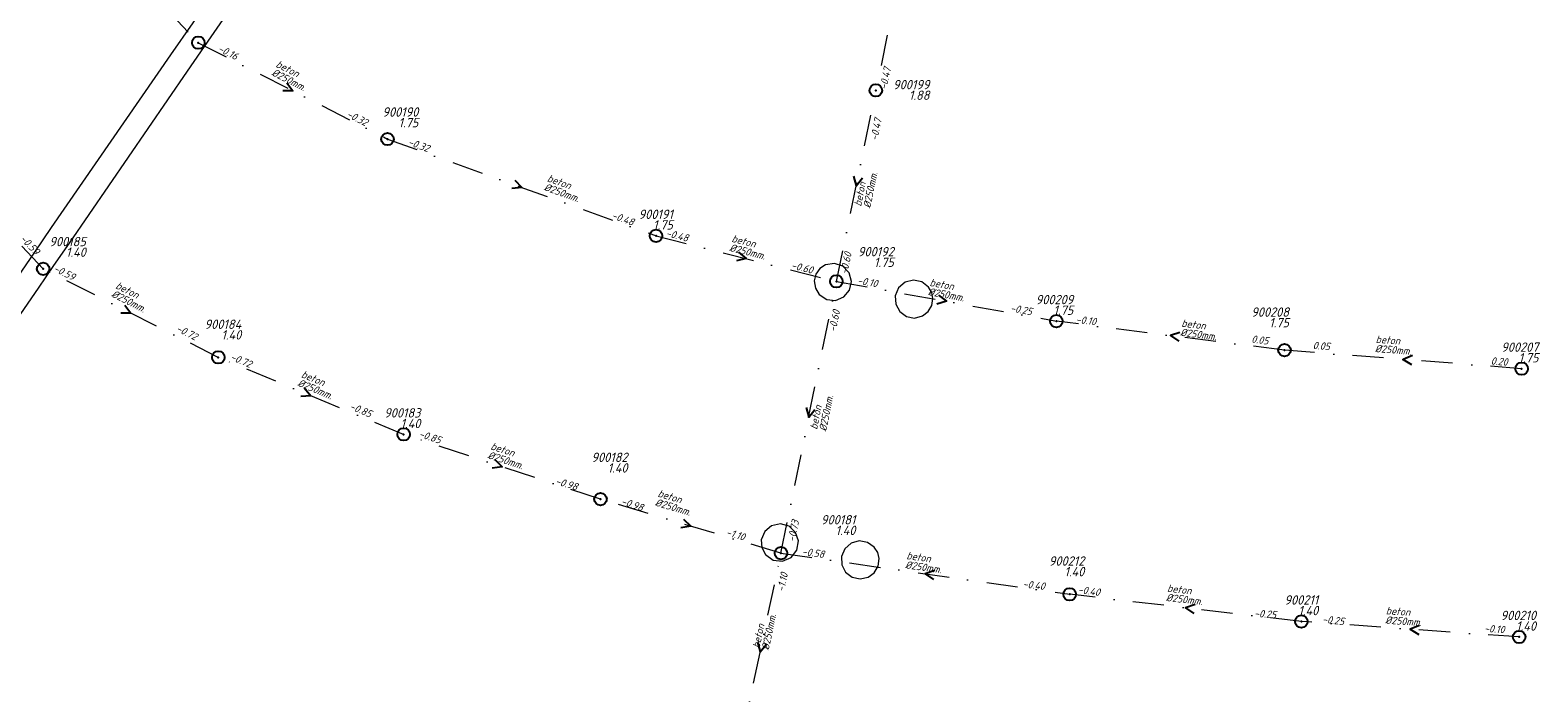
# Model space of a CAD drawing. Extents: x 148869 to 161638, y 453607 to 469810.
# Tile 638 of 656: x 154011 to 154253, y 467604 to 467710. Entities that reach past the tile are written whole.
import ezdxf
from ezdxf.enums import TextEntityAlignment as Align

# ---------------------------------------------------------------- set-up
doc = ezdxf.new("R2010")
doc.units = 0
doc.header["$PDMODE"] = 32
doc.header["$PDSIZE"] = 2
doc.linetypes.add('RI-VWA', pattern=[11, 5, -3, 0, -3])
doc.layers.get('0').update_dxf_attribs({"linetype": 'CONTINUOUS'})
for name, color, linetype in [('B-OI-RI-BOB-T18-niet meenemen', 252, 'CONTINUOUS'), ('B-OI-RI-DIAMETER-T18-niet meenemen', 252, 'CONTINUOUS'), ('B-OI-RI-MATERIAAL-T18-niet meenemen', 252, 'CONTINUOUS'), ('B-OI-RI-STROOMRICHTING-S-niet meenemen', 252, 'CONTINUOUS'), ('B-OI-RI-VWA_PUTDEKSELHOOGTE-T25-niet meenemen', 252, 'CONTINUOUS'), ('gs dwa', 252, 'CONTINUOUS')]:
    doc.layers.add(name, color=color, linetype=linetype)
for name, color, linetype, lineweight in [('B-OI-RI-VWA_TRANSPORTLEIDING-G-niet meenemen', 252, 'RI-VWA', 18), ('B-RO-VH-VERHARDING_ASFALT-GV', 251, 'CONTINUOUS', 18), ('B-RO-VH-VERHARDING_SIERBESTRATING-GV', 251, 'CONTINUOUS', 18)]:
    doc.layers.add(name, color=color, linetype=linetype, lineweight=lineweight)
doc.styles.add('iso15', font='ISO.shx', dxfattribs={"oblique": 15})
doc.styles.add('NLCS-ISO-M750_CURSIEF', font='NLCS-ISO.ttf', dxfattribs={"oblique": 15})

# ---------------------------------------------------------------- blocks, each defined once
blk = doc.blocks.new('ACMAP_ANN_TEMPLATE_diam')
at = {"color": 0, "linetype": 'ByBlock', "style": 'iso15', "oblique": 15}
blk.add_attdef('diam', (0.5, -1.3), '', height=1.2, dxfattribs=at)
blk = doc.blocks.new('ACMAP_ANN_TEMPLATE_mat')
at = {"color": 0, "linetype": 'ByBlock', "style": 'iso15', "oblique": 15}
blk.add_attdef('mat', (0.5, 0.2), '', height=1.2, dxfattribs=at)
blk = doc.blocks.new('ACMAP_ANN_TEMPLATE_nap-l')
at = {"color": 0, "linetype": 'ByBlock', "style": 'iso15', "oblique": 15}
blk.add_attdef('nap-l', (3.3, 0.2), '', height=1.2, dxfattribs=at)
blk = doc.blocks.new('ACMAP_ANN_TEMPLATE_nap-r')
at = {"color": 0, "linetype": 'ByBlock', "style": 'iso15', "oblique": 15}
blk.add_attdef('nap-r', text='', height=1.2, dxfattribs=at).set_placement((-4.1, 0.2), align=Align.RIGHT)
blk = doc.blocks.new('ACMAP_ANN_TEMPLATE_puth-dwa')
at = {"color": 0, "linetype": 'ByBlock', "style": 'iso15', "oblique": 15}
blk.add_attdef('puth-dwa', text='', height=1.5, dxfattribs=at).set_placement((2.7, 1), align=Align.RIGHT)
blk = doc.blocks.new('ACMAP_ANN_TEMPLATE_putnr-dwa')
at = {"color": 0, "linetype": 'ByBlock', "style": 'iso15', "oblique": 15}
blk.add_attdef('putnr-dwa', text='', height=1.5, dxfattribs=at).set_placement((2.7, 2.7), align=Align.RIGHT)

msp = doc.modelspace()

# ---------------------------------------------------------------- linework, layer by layer
at = {"layer": 'B-OI-RI-STROOMRICHTING-S-niet meenemen'}
for points in [[(154052.35, 467701.45), (154053.3, 467700.16), (154051.7, 467700.17)], [(154088.87, 467685.85), (154089.98, 467684.68), (154088.39, 467684.49)], [(154143.15, 467686.49), (154143.57, 467684.93), (154144.56, 467686.2)], [(154124.73, 467674.33), (154125.95, 467673.28), (154124.38, 467672.93)], [(154026.36, 467665.84), (154027.32, 467664.55), (154025.71, 467664.56)], [(154156.74, 467667.41), (154158.03, 467666.45), (154156.48, 467665.99)], [(154195.45, 467661.46), (154193.93, 467660.93), (154195.27, 467660.03)], [(154232.7, 467657.73), (154231.21, 467657.12), (154232.59, 467656.29)], [(154055.14, 467652.5), (154056.2, 467651.28), (154054.59, 467651.17)], [(154135.54, 467649.4), (154135.96, 467647.85), (154136.95, 467649.12)], [(154085.68, 467641.06), (154086.82, 467639.92), (154085.23, 467639.69)], [(154115.89, 467631.51), (154117.06, 467630.41), (154115.47, 467630.13)], [(154156.18, 467623.29), (154154.65, 467622.78), (154155.98, 467621.86)], [(154197.87, 467617.86), (154196.36, 467617.31), (154197.7, 467616.43)], [(154233.86, 467614.51), (154232.37, 467613.89), (154233.76, 467613.07)], [(154127.78, 467611.8), (154128.18, 467610.24), (154129.19, 467611.5)]]:
    msp.add_lwpolyline(points, dxfattribs=at)
at = {"layer": 'B-OI-RI-VWA_TRANSPORTLEIDING-G-niet meenemen'}
for p, q in [((154010.06, 467737.25), (154038.14, 467707.88)), ((154153.05, 467730.85), (154146.73, 467700.24)), ((154038.14, 467707.88), (154068.47, 467692.43)), ((154013.28, 467671.65), (153986.71, 467699.74)), ((154140.4, 467669.63), (154146.73, 467700.24)), ((154068.47, 467692.43), (154111.5, 467676.93)), ((154111.5, 467676.93), (154140.4, 467669.63)), ((154041.35, 467657.45), (154013.28, 467671.65)), ((154131.52, 467626.07), (154140.4, 467669.63)), ((154140.4, 467669.63), (154175.66, 467663.26)), ((154212.21, 467658.6), (154175.66, 467663.26)), ((154250.21, 467655.64), (154212.21, 467658.6)), ((154071.04, 467645.11), (154041.35, 467657.45)), ((154102.6, 467634.74), (154071.04, 467645.11)), ((154131.52, 467626.07), (154102.6, 467634.74)), ((154124.85, 467594.41), (154131.52, 467626.07)), ((154131.52, 467626.07), (154177.79, 467619.49)), ((154214.92, 467615.13), (154177.79, 467619.49)), ((154249.82, 467612.65), (154214.92, 467615.13))]:
    msp.add_line(p, q, dxfattribs=at)
at = {"layer": 'B-RO-VH-VERHARDING_ASFALT-GV', "flags": 128}
for points in [[(154036.42, 467703.31), (154040.2, 467708.84), (154042.59, 467712.31), (154042.6, 467712.35), (154073.24, 467756.84), (154076.02, 467760.87), (154072.99, 467762.96), (154070.48, 467759.43), (154039.82, 467714.81), (154037.26, 467711.08), (154033.71, 467705.91), (154014.56, 467678.27), (154011.88, 467674.31), (154009.81, 467671.27), (154000, 467656.95), (153976.29, 467622.33), (153973.76, 467618.68), (153971.45, 467615.34)], [(153974.63, 467613.53), (153976.73, 467616.58), (153979, 467619.89), (154000, 467650.36), (154012.54, 467668.56), (154015.01, 467672.16), (154017.48, 467675.76), (154036.42, 467703.31)]]:
    msp.add_lwpolyline(points, dxfattribs=at)
at = {"layer": 'B-RO-VH-VERHARDING_SIERBESTRATING-GV', "flags": 128}
for points in [[(154137.66, 467667.5), (154138.85, 467666.72), (154140.27, 467666.59), (154141.59, 467667.13), (154142.51, 467668.21), (154142.83, 467669.6), (154142.44, 467671), (154141.45, 467672.06), (154140.08, 467672.52), (154138.65, 467672.29), (154137.74, 467671.67), (154137.11, 467670.77), (154136.85, 467669.7), (154137.03, 467668.52)], [(154155.18, 467668.72), (154154.09, 467669.55), (154152.74, 467669.83), (154151.42, 467669.48), (154150.38, 467668.58), (154149.84, 467667.32), (154149.91, 467665.96), (154150.55, 467664.79), (154151.62, 467664), (154152.94, 467663.76), (154154.22, 467664.09), (154155.11, 467664.79), (154155.69, 467665.77), (154155.86, 467666.89), (154155.67, 467667.87)], [(154130.01, 467630.47), (154128.91, 467629.56), (154128.37, 467628.24), (154128.44, 467626.96), (154129.05, 467625.84), (154130.27, 467624.97), (154131.76, 467624.81), (154133.14, 467625.39), (154134.07, 467626.56), (154134.32, 467628.03), (154133.86, 467629.4), (154132.81, 467630.39), (154131.42, 467630.78)], [(154145.48, 467622.21), (154146.48, 467622.93), (154147.11, 467623.99), (154147.27, 467625.21), (154147.02, 467626.19), (154146.47, 467627.04), (154145.38, 467627.8), (154144.06, 467628.03), (154142.77, 467627.66), (154141.76, 467626.77), (154141.23, 467625.55), (154141.28, 467624.23), (154141.87, 467623.05), (154142.91, 467622.24), (154144.19, 467621.94)]]:
    msp.add_lwpolyline(points, close=True, dxfattribs=at)
at = {"layer": 'gs dwa'}
for p in [(154038.14, 467707.88), (154146.73, 467700.24), (154068.47, 467692.43), (154111.5, 467676.93), (154013.28, 467671.65), (154140.4, 467669.63), (154175.66, 467663.26), (154041.35, 467657.45), (154212.21, 467658.6), (154250.21, 467655.64), (154071.04, 467645.11), (154102.6, 467634.74), (154131.52, 467626.07), (154177.79, 467619.49), (154214.92, 467615.13), (154249.82, 467612.65)]:
    msp.add_point(p, dxfattribs=at)

# ---------------------------------------------------------------- block references
at = {"layer": 'B-OI-RI-BOB-T18-niet meenemen'}
ref = msp.add_blockref('ACMAP_ANN_TEMPLATE_nap-l', (154038.14, 467707.88), dxfattribs=dict(at, rotation=333.0058595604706))
ref.add_attrib('nap-l', '-0.16', (154041.17, 467706.56), dxfattribs={"layer": '0', "color": 0, "linetype": 'ByBlock', "height": 1.2, "rotation": 333.0059, "style": 'NLCS-ISO-M750_CURSIEF', "oblique": 15})
ref = msp.add_blockref('ACMAP_ANN_TEMPLATE_nap-r', (154150.19, 467707.76), dxfattribs=dict(at, rotation=78.33415303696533))
ref.add_attrib('nap-r', '-0.47', dxfattribs={"layer": '0', "color": 0, "linetype": 'ByBlock', "height": 1.2, "rotation": 78.3342, "style": 'NLCS-ISO-M750_CURSIEF', "oblique": 15}).set_placement((154149.17, 467703.78), align=Align.RIGHT)
ref = msp.add_blockref('ACMAP_ANN_TEMPLATE_nap-r', (154068.47, 467692.43), dxfattribs=dict(at, rotation=333.0058595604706))
ref.add_attrib('nap-r', '-0.32', dxfattribs={"layer": '0', "color": 0, "linetype": 'ByBlock', "height": 1.2, "rotation": 333.0059, "style": 'NLCS-ISO-M750_CURSIEF', "oblique": 15}).set_placement((154064.91, 467694.47), align=Align.RIGHT)
ref = msp.add_blockref('ACMAP_ANN_TEMPLATE_nap-r', (154148.72, 467699.56), dxfattribs=dict(at, rotation=78.31620151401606))
ref.add_attrib('nap-r', '-0.47', dxfattribs={"layer": '0', "color": 0, "linetype": 'ByBlock', "height": 1.2, "rotation": 78.3162, "style": 'NLCS-ISO-M750_CURSIEF', "oblique": 15}).set_placement((154147.69, 467695.59), align=Align.RIGHT)
ref = msp.add_blockref('ACMAP_ANN_TEMPLATE_nap-l', (154068.47, 467692.43), dxfattribs=dict(at, rotation=340.1902797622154))
ref.add_attrib('nap-l', '-0.32', (154071.64, 467691.5), dxfattribs={"layer": '0', "color": 0, "linetype": 'ByBlock', "height": 1.2, "rotation": 340.1903, "style": 'NLCS-ISO-M750_CURSIEF', "oblique": 15})
ref = msp.add_blockref('ACMAP_ANN_TEMPLATE_nap-r', (154111.5, 467676.93), dxfattribs=dict(at, rotation=340.1902797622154))
ref.add_attrib('nap-r', '-0.48', dxfattribs={"layer": '0', "color": 0, "linetype": 'ByBlock', "height": 1.2, "rotation": 340.1903, "style": 'NLCS-ISO-M750_CURSIEF', "oblique": 15}).set_placement((154107.71, 467678.51), align=Align.RIGHT)
ref = msp.add_blockref('ACMAP_ANN_TEMPLATE_nap-l', (154109.74, 467677.47), dxfattribs=dict(at, rotation=345.8238972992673))
ref.add_attrib('nap-l', '-0.48', (154112.99, 467676.85), dxfattribs={"layer": '0', "color": 0, "linetype": 'ByBlock', "height": 1.2, "rotation": 345.8239, "style": 'NLCS-ISO-M750_CURSIEF', "oblique": 15})
ref = msp.add_blockref('ACMAP_ANN_TEMPLATE_nap-l', (154007.09, 467678.64), dxfattribs=dict(at, rotation=313.4071140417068))
ref.add_attrib('nap-l', '-0.59', (154009.51, 467676.38), dxfattribs={"layer": '0', "color": 0, "linetype": 'ByBlock', "height": 1.2, "rotation": 313.4071, "style": 'NLCS-ISO-M750_CURSIEF', "oblique": 15})
ref = msp.add_blockref('ACMAP_ANN_TEMPLATE_nap-r', (154140.4, 467669.63), dxfattribs=dict(at, rotation=345.8238972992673))
ref.add_attrib('nap-r', '-0.60', dxfattribs={"layer": '0', "color": 0, "linetype": 'ByBlock', "height": 1.2, "rotation": 345.8239, "style": 'NLCS-ISO-M750_CURSIEF', "oblique": 15}).set_placement((154136.47, 467670.83), align=Align.RIGHT)
ref = msp.add_blockref('ACMAP_ANN_TEMPLATE_nap-l', (154141.68, 467667.44), dxfattribs=dict(at, rotation=78.31620151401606))
ref.add_attrib('nap-l', '-0.60', (154142.15, 467670.71), dxfattribs={"layer": '0', "color": 0, "linetype": 'ByBlock', "height": 1.2, "rotation": 78.3162, "style": 'NLCS-ISO-M750_CURSIEF', "oblique": 15})
ref = msp.add_blockref('ACMAP_ANN_TEMPLATE_nap-r', (154021.58, 467667.68), dxfattribs=dict(at, rotation=333.1661477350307))
ref.add_attrib('nap-r', '-0.59', dxfattribs={"layer": '0', "color": 0, "linetype": 'ByBlock', "height": 1.2, "rotation": 333.1661, "style": 'NLCS-ISO-M750_CURSIEF', "oblique": 15}).set_placement((154018.02, 467669.71), align=Align.RIGHT)
ref = msp.add_blockref('ACMAP_ANN_TEMPLATE_nap-l', (154140.4, 467669.63), dxfattribs=dict(at, rotation=349.7595147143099))
ref.add_attrib('nap-l', '-0.10', (154143.68, 467669.24), dxfattribs={"layer": '0', "color": 0, "linetype": 'ByBlock', "height": 1.2, "rotation": 349.7595, "style": 'NLCS-ISO-M750_CURSIEF', "oblique": 15})
ref = msp.add_blockref('ACMAP_ANN_TEMPLATE_nap-r', (154175.66, 467663.26), dxfattribs=dict(at, rotation=349.7595147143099))
ref.add_attrib('nap-r', '-0.25', dxfattribs={"layer": '0', "color": 0, "linetype": 'ByBlock', "height": 1.2, "rotation": 349.7595, "style": 'NLCS-ISO-M750_CURSIEF', "oblique": 15}).set_placement((154171.66, 467664.19), align=Align.RIGHT)
ref = msp.add_blockref('ACMAP_ANN_TEMPLATE_nap-r', (154142.01, 467668.87), dxfattribs=dict(at, rotation=78.47774956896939))
ref.add_attrib('nap-r', '-0.60', dxfattribs={"layer": '0', "color": 0, "linetype": 'ByBlock', "height": 1.2, "rotation": 78.4777, "style": 'NLCS-ISO-M750_CURSIEF', "oblique": 15}).set_placement((154141, 467664.89), align=Align.RIGHT)
ref = msp.add_blockref('ACMAP_ANN_TEMPLATE_nap-r', (154186, 467661.86), dxfattribs=dict(at, rotation=352.7341843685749))
ref.add_attrib('nap-r', '-0.10', dxfattribs={"layer": '0', "color": 0, "linetype": 'ByBlock', "height": 1.2, "rotation": 352.7342, "style": 'NLCS-ISO-M750_CURSIEF', "oblique": 15}).set_placement((154181.95, 467662.57), align=Align.RIGHT)
ref = msp.add_blockref('ACMAP_ANN_TEMPLATE_nap-l', (154031.46, 467663.03), dxfattribs=dict(at, rotation=333.1661477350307))
ref.add_attrib('nap-l', '-0.72', (154034.5, 467661.71), dxfattribs={"layer": '0', "color": 0, "linetype": 'ByBlock', "height": 1.2, "rotation": 333.1661, "style": 'NLCS-ISO-M750_CURSIEF', "oblique": 15})
ref = msp.add_blockref('ACMAP_ANN_TEMPLATE_nap-l', (154203.56, 467660.05), dxfattribs=dict(at, rotation=352.7341843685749))
ref.add_attrib('nap-l', '0.05', (154206.86, 467659.83), dxfattribs={"layer": '0', "color": 0, "linetype": 'ByBlock', "height": 1.2, "rotation": 352.7342, "style": 'NLCS-ISO-M750_CURSIEF', "oblique": 15})
ref = msp.add_blockref('ACMAP_ANN_TEMPLATE_nap-r', (154223.52, 467658.07), dxfattribs=dict(at, rotation=355.5459542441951))
ref.add_attrib('nap-r', '0.05', dxfattribs={"layer": '0', "color": 0, "linetype": 'ByBlock', "height": 1.2, "rotation": 355.546, "style": 'NLCS-ISO-M750_CURSIEF', "oblique": 15}).set_placement((154219.45, 467658.59), align=Align.RIGHT)
ref = msp.add_blockref('ACMAP_ANN_TEMPLATE_nap-r', (154050.1, 467653.99), dxfattribs=dict(at, rotation=337.4308538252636))
ref.add_attrib('nap-r', '-0.72', dxfattribs={"layer": '0', "color": 0, "linetype": 'ByBlock', "height": 1.2, "rotation": 337.4309, "style": 'NLCS-ISO-M750_CURSIEF', "oblique": 15}).set_placement((154046.39, 467655.75), align=Align.RIGHT)
ref = msp.add_blockref('ACMAP_ANN_TEMPLATE_nap-l', (154241.94, 467656.37), dxfattribs=dict(at, rotation=355.5459542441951))
ref.add_attrib('nap-l', '0.20', (154245.25, 467656.31), dxfattribs={"layer": '0', "color": 0, "linetype": 'ByBlock', "height": 1.2, "rotation": 355.546, "style": 'NLCS-ISO-M750_CURSIEF', "oblique": 15})
ref = msp.add_blockref('ACMAP_ANN_TEMPLATE_nap-l', (154059.18, 467650.25), dxfattribs=dict(at, rotation=337.4308538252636))
ref.add_attrib('nap-l', '-0.85', (154062.3, 467649.17), dxfattribs={"layer": '0', "color": 0, "linetype": 'ByBlock', "height": 1.2, "rotation": 337.4309, "style": 'NLCS-ISO-M750_CURSIEF', "oblique": 15})
ref = msp.add_blockref('ACMAP_ANN_TEMPLATE_nap-r', (154080.65, 467642.12), dxfattribs=dict(at, rotation=341.8104861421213))
ref.add_attrib('nap-r', '-0.85', dxfattribs={"layer": '0', "color": 0, "linetype": 'ByBlock', "height": 1.2, "rotation": 341.8105, "style": 'NLCS-ISO-M750_CURSIEF', "oblique": 15}).set_placement((154076.81, 467643.59), align=Align.RIGHT)
ref = msp.add_blockref('ACMAP_ANN_TEMPLATE_nap-r', (154102.6, 467634.74), dxfattribs=dict(at, rotation=343.3116619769))
ref.add_attrib('nap-r', '-0.98', dxfattribs={"layer": '0', "color": 0, "linetype": 'ByBlock', "height": 1.2, "rotation": 343.3117, "style": 'NLCS-ISO-M750_CURSIEF', "oblique": 15}).set_placement((154098.73, 467636.11), align=Align.RIGHT)
ref = msp.add_blockref('ACMAP_ANN_TEMPLATE_nap-l', (154102.6, 467634.74), dxfattribs=dict(at, rotation=341.8104861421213))
ref.add_attrib('nap-l', '-0.98', (154105.8, 467633.9), dxfattribs={"layer": '0', "color": 0, "linetype": 'ByBlock', "height": 1.2, "rotation": 341.8105, "style": 'NLCS-ISO-M750_CURSIEF', "oblique": 15})
ref = msp.add_blockref('ACMAP_ANN_TEMPLATE_nap-l', (154133.27, 467624.52), dxfattribs=dict(at, rotation=78.47774956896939))
ref.add_attrib('nap-l', '-0.73', (154133.73, 467627.8), dxfattribs={"layer": '0', "color": 0, "linetype": 'ByBlock', "height": 1.2, "rotation": 78.4777, "style": 'NLCS-ISO-M750_CURSIEF', "oblique": 15})
ref = msp.add_blockref('ACMAP_ANN_TEMPLATE_nap-l', (154119.4, 467629.69), dxfattribs=dict(at, rotation=343.3116619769))
ref.add_attrib('nap-l', '-1.10', (154122.62, 467628.93), dxfattribs={"layer": '0', "color": 0, "linetype": 'ByBlock', "height": 1.2, "rotation": 343.3117, "style": 'NLCS-ISO-M750_CURSIEF', "oblique": 15})
ref = msp.add_blockref('ACMAP_ANN_TEMPLATE_nap-l', (154131.52, 467626.07), dxfattribs=dict(at, rotation=351.9063067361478))
ref.add_attrib('nap-l', '-0.58', (154134.82, 467625.8), dxfattribs={"layer": '0', "color": 0, "linetype": 'ByBlock', "height": 1.2, "rotation": 351.9063, "style": 'NLCS-ISO-M750_CURSIEF', "oblique": 15})
ref = msp.add_blockref('ACMAP_ANN_TEMPLATE_nap-r', (154133.7, 467626.76), dxfattribs=dict(at, rotation=78.10313365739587))
ref.add_attrib('nap-r', '-1.10', dxfattribs={"layer": '0', "color": 0, "linetype": 'ByBlock', "height": 1.2, "rotation": 78.1031, "style": 'NLCS-ISO-M750_CURSIEF', "oblique": 15}).set_placement((154132.65, 467622.79), align=Align.RIGHT)
ref = msp.add_blockref('ACMAP_ANN_TEMPLATE_nap-r', (154177.79, 467619.49), dxfattribs=dict(at, rotation=353.30269801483))
ref.add_attrib('nap-r', '-0.40', dxfattribs={"layer": '0', "color": 0, "linetype": 'ByBlock', "height": 1.2, "rotation": 353.3027, "style": 'NLCS-ISO-M750_CURSIEF', "oblique": 15}).set_placement((154173.74, 467620.17), align=Align.RIGHT)
ref = msp.add_blockref('ACMAP_ANN_TEMPLATE_nap-r', (154186.58, 467618.42), dxfattribs=dict(at, rotation=351.9063067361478))
ref.add_attrib('nap-r', '-0.40', dxfattribs={"layer": '0', "color": 0, "linetype": 'ByBlock', "height": 1.2, "rotation": 351.9063, "style": 'NLCS-ISO-M750_CURSIEF', "oblique": 15}).set_placement((154182.55, 467619.2), align=Align.RIGHT)
ref = msp.add_blockref('ACMAP_ANN_TEMPLATE_nap-r', (154214.92, 467615.13), dxfattribs=dict(at, rotation=355.9353843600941))
ref.add_attrib('nap-r', '-0.25', dxfattribs={"layer": '0', "color": 0, "linetype": 'ByBlock', "height": 1.2, "rotation": 355.9354, "style": 'NLCS-ISO-M750_CURSIEF', "oblique": 15}).set_placement((154210.84, 467615.62), align=Align.RIGHT)
ref = msp.add_blockref('ACMAP_ANN_TEMPLATE_nap-l', (154214.92, 467615.13), dxfattribs=dict(at, rotation=353.30269801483))
ref.add_attrib('nap-l', '-0.25', (154218.22, 467614.94), dxfattribs={"layer": '0', "color": 0, "linetype": 'ByBlock', "height": 1.2, "rotation": 353.3027, "style": 'NLCS-ISO-M750_CURSIEF', "oblique": 15})
ref = msp.add_blockref('ACMAP_ANN_TEMPLATE_nap-l', (154240.88, 467613.5), dxfattribs=dict(at, rotation=355.9353843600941))
ref.add_attrib('nap-l', '-0.10', (154244.19, 467613.46), dxfattribs={"layer": '0', "color": 0, "linetype": 'ByBlock', "height": 1.2, "rotation": 355.9354, "style": 'NLCS-ISO-M750_CURSIEF', "oblique": 15})
at = {"layer": 'B-OI-RI-DIAMETER-T18-niet meenemen'}
ref = msp.add_blockref('ACMAP_ANN_TEMPLATE_diam', (154049.93, 467704.1), dxfattribs=dict(at, rotation=333.0058595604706))
ref.add_attrib('diam', '%%c250mm.', (154049.78, 467702.72), dxfattribs={"layer": '0', "color": 0, "linetype": 'ByBlock', "height": 1.2, "rotation": 333.0059, "style": 'NLCS-ISO-M750_CURSIEF', "oblique": 15})
ref = msp.add_blockref('ACMAP_ANN_TEMPLATE_diam', (154144.46, 467681.05), dxfattribs=dict(at, rotation=78.31620151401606))
ref.add_attrib('diam', '%%c250mm.', (154145.83, 467681.28), dxfattribs={"layer": '0', "color": 0, "linetype": 'ByBlock', "height": 1.2, "rotation": 78.3162, "style": 'NLCS-ISO-M750_CURSIEF', "oblique": 15})
ref = msp.add_blockref('ACMAP_ANN_TEMPLATE_diam', (154093.41, 467685.68), dxfattribs=dict(at, rotation=340.1902797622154))
ref.add_attrib('diam', '%%c250mm.', (154093.44, 467684.28), dxfattribs={"layer": '0', "color": 0, "linetype": 'ByBlock', "height": 1.2, "rotation": 340.1903, "style": 'NLCS-ISO-M750_CURSIEF', "oblique": 15})
ref = msp.add_blockref('ACMAP_ANN_TEMPLATE_diam', (154123, 467675.91), dxfattribs=dict(at, rotation=345.8238972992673))
ref.add_attrib('diam', '%%c250mm.', (154123.17, 467674.52), dxfattribs={"layer": '0', "color": 0, "linetype": 'ByBlock', "height": 1.2, "rotation": 345.8239, "style": 'NLCS-ISO-M750_CURSIEF', "oblique": 15})
ref = msp.add_blockref('ACMAP_ANN_TEMPLATE_diam', (154024.25, 467668.63), dxfattribs=dict(at, rotation=333.1661477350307))
ref.add_attrib('diam', '%%c250mm.', (154024.11, 467667.24), dxfattribs={"layer": '0', "color": 0, "linetype": 'ByBlock', "height": 1.2, "rotation": 333.1661, "style": 'NLCS-ISO-M750_CURSIEF', "oblique": 15})
ref = msp.add_blockref('ACMAP_ANN_TEMPLATE_diam', (154154.76, 467668.81), dxfattribs=dict(at, rotation=349.7595147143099))
ref.add_attrib('diam', '%%c250mm.', (154155.02, 467667.44), dxfattribs={"layer": '0', "color": 0, "linetype": 'ByBlock', "height": 1.2, "rotation": 349.7595, "style": 'NLCS-ISO-M750_CURSIEF', "oblique": 15})
ref = msp.add_blockref('ACMAP_ANN_TEMPLATE_diam', (154195.11, 467662.26), dxfattribs=dict(at, rotation=352.7341843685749))
ref.add_attrib('diam', '%%c250mm.', (154195.45, 467660.91), dxfattribs={"layer": '0', "color": 0, "linetype": 'ByBlock', "height": 1.2, "rotation": 352.7342, "style": 'NLCS-ISO-M750_CURSIEF', "oblique": 15})
ref = msp.add_blockref('ACMAP_ANN_TEMPLATE_diam', (154226.28, 467659.63), dxfattribs=dict(at, rotation=355.5459542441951))
ref.add_attrib('diam', '%%c250mm.', (154226.68, 467658.3), dxfattribs={"layer": '0', "color": 0, "linetype": 'ByBlock', "height": 1.2, "rotation": 355.546, "style": 'NLCS-ISO-M750_CURSIEF', "oblique": 15})
ref = msp.add_blockref('ACMAP_ANN_TEMPLATE_diam', (154053.99, 467654.32), dxfattribs=dict(at, rotation=337.4308538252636))
ref.add_attrib('diam', '%%c250mm.', (154053.95, 467652.93), dxfattribs={"layer": '0', "color": 0, "linetype": 'ByBlock', "height": 1.2, "rotation": 337.4309, "style": 'NLCS-ISO-M750_CURSIEF', "oblique": 15})
ref = msp.add_blockref('ACMAP_ANN_TEMPLATE_diam', (154137.38, 467645.29), dxfattribs=dict(at, rotation=78.47774956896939))
ref.add_attrib('diam', '%%c250mm.', (154138.76, 467645.52), dxfattribs={"layer": '0', "color": 0, "linetype": 'ByBlock', "height": 1.2, "rotation": 78.4777, "style": 'NLCS-ISO-M750_CURSIEF', "oblique": 15})
ref = msp.add_blockref('ACMAP_ANN_TEMPLATE_diam', (154084.35, 467642.7), dxfattribs=dict(at, rotation=341.8104861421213))
ref.add_attrib('diam', '%%c250mm.', (154084.42, 467641.31), dxfattribs={"layer": '0', "color": 0, "linetype": 'ByBlock', "height": 1.2, "rotation": 341.8105, "style": 'NLCS-ISO-M750_CURSIEF', "oblique": 15})
ref = msp.add_blockref('ACMAP_ANN_TEMPLATE_diam', (154111.14, 467635.11), dxfattribs=dict(at, rotation=343.3116619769))
ref.add_attrib('diam', '%%c250mm.', (154111.25, 467633.72), dxfattribs={"layer": '0', "color": 0, "linetype": 'ByBlock', "height": 1.2, "rotation": 343.3117, "style": 'NLCS-ISO-M750_CURSIEF', "oblique": 15})
ref = msp.add_blockref('ACMAP_ANN_TEMPLATE_diam', (154151.06, 467625.01), dxfattribs=dict(at, rotation=351.9063067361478))
ref.add_attrib('diam', '%%c250mm.', (154151.37, 467623.66), dxfattribs={"layer": '0', "color": 0, "linetype": 'ByBlock', "height": 1.2, "rotation": 351.9063, "style": 'NLCS-ISO-M750_CURSIEF', "oblique": 15})
ref = msp.add_blockref('ACMAP_ANN_TEMPLATE_diam', (154192.84, 467619.77), dxfattribs=dict(at, rotation=353.30269801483))
ref.add_attrib('diam', '%%c250mm.', (154193.18, 467618.42), dxfattribs={"layer": '0', "color": 0, "linetype": 'ByBlock', "height": 1.2, "rotation": 353.3027, "style": 'NLCS-ISO-M750_CURSIEF', "oblique": 15})
ref = msp.add_blockref('ACMAP_ANN_TEMPLATE_diam', (154128.18, 467610.24), dxfattribs=dict(at, rotation=78.10313365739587))
ref.add_attrib('diam', '%%c250mm.', (154129.56, 467610.46), dxfattribs={"layer": '0', "color": 0, "linetype": 'ByBlock', "height": 1.2, "rotation": 78.1031, "style": 'NLCS-ISO-M750_CURSIEF', "oblique": 15})
ref = msp.add_blockref('ACMAP_ANN_TEMPLATE_diam', (154227.91, 467616.13), dxfattribs=dict(at, rotation=355.9353843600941))
ref.add_attrib('diam', '%%c250mm.', (154228.32, 467614.79), dxfattribs={"layer": '0', "color": 0, "linetype": 'ByBlock', "height": 1.2, "rotation": 355.9354, "style": 'NLCS-ISO-M750_CURSIEF', "oblique": 15})
at = {"layer": 'B-OI-RI-MATERIAAL-T18-niet meenemen'}
ref = msp.add_blockref('ACMAP_ANN_TEMPLATE_mat', (154049.93, 467704.1), dxfattribs=dict(at, rotation=333.0058595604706))
ref.add_attrib('mat', 'beton', (154050.46, 467704.06), dxfattribs={"layer": '0', "color": 0, "linetype": 'ByBlock', "height": 1.2, "rotation": 333.0059, "style": 'NLCS-ISO-M750_CURSIEF', "oblique": 15})
ref = msp.add_blockref('ACMAP_ANN_TEMPLATE_mat', (154093.41, 467685.68), dxfattribs=dict(at, rotation=340.1902797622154))
ref.add_attrib('mat', 'beton', (154093.95, 467685.69), dxfattribs={"layer": '0', "color": 0, "linetype": 'ByBlock', "height": 1.2, "rotation": 340.1903, "style": 'NLCS-ISO-M750_CURSIEF', "oblique": 15})
ref = msp.add_blockref('ACMAP_ANN_TEMPLATE_mat', (154144.46, 467681.05), dxfattribs=dict(at, rotation=78.31620151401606))
ref.add_attrib('mat', 'beton', (154144.36, 467681.58), dxfattribs={"layer": '0', "color": 0, "linetype": 'ByBlock', "height": 1.2, "rotation": 78.3162, "style": 'NLCS-ISO-M750_CURSIEF', "oblique": 15})
ref = msp.add_blockref('ACMAP_ANN_TEMPLATE_mat', (154123, 467675.91), dxfattribs=dict(at, rotation=345.8238972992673))
ref.add_attrib('mat', 'beton', (154123.53, 467675.98), dxfattribs={"layer": '0', "color": 0, "linetype": 'ByBlock', "height": 1.2, "rotation": 345.8239, "style": 'NLCS-ISO-M750_CURSIEF', "oblique": 15})
ref = msp.add_blockref('ACMAP_ANN_TEMPLATE_mat', (154024.25, 467668.63), dxfattribs=dict(at, rotation=333.1661477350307))
ref.add_attrib('mat', 'beton', (154024.78, 467668.58), dxfattribs={"layer": '0', "color": 0, "linetype": 'ByBlock', "height": 1.2, "rotation": 333.1661, "style": 'NLCS-ISO-M750_CURSIEF', "oblique": 15})
ref = msp.add_blockref('ACMAP_ANN_TEMPLATE_mat', (154154.76, 467668.81), dxfattribs=dict(at, rotation=349.7595147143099))
ref.add_attrib('mat', 'beton', (154155.28, 467668.91), dxfattribs={"layer": '0', "color": 0, "linetype": 'ByBlock', "height": 1.2, "rotation": 349.7595, "style": 'NLCS-ISO-M750_CURSIEF', "oblique": 15})
ref = msp.add_blockref('ACMAP_ANN_TEMPLATE_mat', (154195.11, 467662.26), dxfattribs=dict(at, rotation=352.7341843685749))
ref.add_attrib('mat', 'beton', (154195.64, 467662.39), dxfattribs={"layer": '0', "color": 0, "linetype": 'ByBlock', "height": 1.2, "rotation": 352.7342, "style": 'NLCS-ISO-M750_CURSIEF', "oblique": 15})
ref = msp.add_blockref('ACMAP_ANN_TEMPLATE_mat', (154226.28, 467659.63), dxfattribs=dict(at, rotation=355.5459542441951))
ref.add_attrib('mat', 'beton', (154226.8, 467659.79), dxfattribs={"layer": '0', "color": 0, "linetype": 'ByBlock', "height": 1.2, "rotation": 355.546, "style": 'NLCS-ISO-M750_CURSIEF', "oblique": 15})
ref = msp.add_blockref('ACMAP_ANN_TEMPLATE_mat', (154053.99, 467654.32), dxfattribs=dict(at, rotation=337.4308538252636))
ref.add_attrib('mat', 'beton', (154054.53, 467654.31), dxfattribs={"layer": '0', "color": 0, "linetype": 'ByBlock', "height": 1.2, "rotation": 337.4309, "style": 'NLCS-ISO-M750_CURSIEF', "oblique": 15})
ref = msp.add_blockref('ACMAP_ANN_TEMPLATE_mat', (154137.38, 467645.29), dxfattribs=dict(at, rotation=78.47774956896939))
ref.add_attrib('mat', 'beton', (154137.29, 467645.82), dxfattribs={"layer": '0', "color": 0, "linetype": 'ByBlock', "height": 1.2, "rotation": 78.4777, "style": 'NLCS-ISO-M750_CURSIEF', "oblique": 15})
ref = msp.add_blockref('ACMAP_ANN_TEMPLATE_mat', (154084.35, 467642.7), dxfattribs=dict(at, rotation=341.8104861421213))
ref.add_attrib('mat', 'beton', (154084.89, 467642.74), dxfattribs={"layer": '0', "color": 0, "linetype": 'ByBlock', "height": 1.2, "rotation": 341.8105, "style": 'NLCS-ISO-M750_CURSIEF', "oblique": 15})
ref = msp.add_blockref('ACMAP_ANN_TEMPLATE_mat', (154111.14, 467635.11), dxfattribs=dict(at, rotation=343.3116619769))
ref.add_attrib('mat', 'beton', (154111.68, 467635.16), dxfattribs={"layer": '0', "color": 0, "linetype": 'ByBlock', "height": 1.2, "rotation": 343.3117, "style": 'NLCS-ISO-M750_CURSIEF', "oblique": 15})
ref = msp.add_blockref('ACMAP_ANN_TEMPLATE_mat', (154151.06, 467625.01), dxfattribs=dict(at, rotation=351.9063067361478))
ref.add_attrib('mat', 'beton', (154151.58, 467625.14), dxfattribs={"layer": '0', "color": 0, "linetype": 'ByBlock', "height": 1.2, "rotation": 351.9063, "style": 'NLCS-ISO-M750_CURSIEF', "oblique": 15})
ref = msp.add_blockref('ACMAP_ANN_TEMPLATE_mat', (154192.84, 467619.77), dxfattribs=dict(at, rotation=353.30269801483))
ref.add_attrib('mat', 'beton', (154193.36, 467619.91), dxfattribs={"layer": '0', "color": 0, "linetype": 'ByBlock', "height": 1.2, "rotation": 353.3027, "style": 'NLCS-ISO-M750_CURSIEF', "oblique": 15})
ref = msp.add_blockref('ACMAP_ANN_TEMPLATE_mat', (154227.91, 467616.13), dxfattribs=dict(at, rotation=355.9353843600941))
ref.add_attrib('mat', 'beton', (154228.43, 467616.29), dxfattribs={"layer": '0', "color": 0, "linetype": 'ByBlock', "height": 1.2, "rotation": 355.9354, "style": 'NLCS-ISO-M750_CURSIEF', "oblique": 15})
ref = msp.add_blockref('ACMAP_ANN_TEMPLATE_mat', (154128.18, 467610.24), dxfattribs=dict(at, rotation=78.10313365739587))
ref.add_attrib('mat', 'beton', (154128.09, 467610.77), dxfattribs={"layer": '0', "color": 0, "linetype": 'ByBlock', "height": 1.2, "rotation": 78.1031, "style": 'NLCS-ISO-M750_CURSIEF', "oblique": 15})
at = {"layer": 'B-OI-RI-VWA_PUTDEKSELHOOGTE-T25-niet meenemen'}
ref = msp.add_blockref('ACMAP_ANN_TEMPLATE_putnr-dwa', (154152.62, 467697.71), dxfattribs=at)
ref.add_attrib('putnr-dwa', '900199', dxfattribs={"layer": '0', "color": 0, "linetype": 'ByBlock', "height": 1.5, "style": 'NLCS-ISO-M750_CURSIEF', "oblique": 15}).set_placement((154155.32, 467700.41), align=Align.RIGHT)
ref = msp.add_blockref('ACMAP_ANN_TEMPLATE_puth-dwa', (154152.62, 467697.71), dxfattribs=at)
ref.add_attrib('puth-dwa', '1.88', dxfattribs={"layer": '0', "color": 0, "linetype": 'ByBlock', "height": 1.5, "style": 'NLCS-ISO-M750_CURSIEF', "oblique": 15}).set_placement((154155.32, 467698.71), align=Align.RIGHT)
ref = msp.add_blockref('ACMAP_ANN_TEMPLATE_putnr-dwa', (154070.7, 467693.32), dxfattribs=at)
ref.add_attrib('putnr-dwa', '900190', dxfattribs={"layer": '0', "color": 0, "linetype": 'ByBlock', "height": 1.5, "style": 'NLCS-ISO-M750_CURSIEF', "oblique": 15}).set_placement((154073.4, 467696.02), align=Align.RIGHT)
ref = msp.add_blockref('ACMAP_ANN_TEMPLATE_puth-dwa', (154070.7, 467693.32), dxfattribs=at)
ref.add_attrib('puth-dwa', '1.75', dxfattribs={"layer": '0', "color": 0, "linetype": 'ByBlock', "height": 1.5, "style": 'NLCS-ISO-M750_CURSIEF', "oblique": 15}).set_placement((154073.4, 467694.32), align=Align.RIGHT)
ref = msp.add_blockref('ACMAP_ANN_TEMPLATE_putnr-dwa', (154111.5, 467676.93), dxfattribs=at)
ref.add_attrib('putnr-dwa', '900191', dxfattribs={"layer": '0', "color": 0, "linetype": 'ByBlock', "height": 1.5, "style": 'NLCS-ISO-M750_CURSIEF', "oblique": 15}).set_placement((154114.2, 467679.63), align=Align.RIGHT)
ref = msp.add_blockref('ACMAP_ANN_TEMPLATE_puth-dwa', (154111.5, 467676.93), dxfattribs=at)
ref.add_attrib('puth-dwa', '1.75', dxfattribs={"layer": '0', "color": 0, "linetype": 'ByBlock', "height": 1.5, "style": 'NLCS-ISO-M750_CURSIEF', "oblique": 15}).set_placement((154114.2, 467677.93), align=Align.RIGHT)
ref = msp.add_blockref('ACMAP_ANN_TEMPLATE_putnr-dwa', (154017.42, 467672.56), dxfattribs=at)
ref.add_attrib('putnr-dwa', '900185', dxfattribs={"layer": '0', "color": 0, "linetype": 'ByBlock', "height": 1.5, "style": 'NLCS-ISO-M750_CURSIEF', "oblique": 15}).set_placement((154020.12, 467675.26), align=Align.RIGHT)
ref = msp.add_blockref('ACMAP_ANN_TEMPLATE_puth-dwa', (154017.42, 467672.56), dxfattribs=at)
ref.add_attrib('puth-dwa', '1.40', dxfattribs={"layer": '0', "color": 0, "linetype": 'ByBlock', "height": 1.5, "style": 'NLCS-ISO-M750_CURSIEF', "oblique": 15}).set_placement((154020.12, 467673.56), align=Align.RIGHT)
ref = msp.add_blockref('ACMAP_ANN_TEMPLATE_putnr-dwa', (154146.9, 467670.94), dxfattribs=at)
ref.add_attrib('putnr-dwa', '900192', dxfattribs={"layer": '0', "color": 0, "linetype": 'ByBlock', "height": 1.5, "style": 'NLCS-ISO-M750_CURSIEF', "oblique": 15}).set_placement((154149.6, 467673.64), align=Align.RIGHT)
ref = msp.add_blockref('ACMAP_ANN_TEMPLATE_puth-dwa', (154146.9, 467670.94), dxfattribs=at)
ref.add_attrib('puth-dwa', '1.75', dxfattribs={"layer": '0', "color": 0, "linetype": 'ByBlock', "height": 1.5, "style": 'NLCS-ISO-M750_CURSIEF', "oblique": 15}).set_placement((154149.6, 467671.94), align=Align.RIGHT)
ref = msp.add_blockref('ACMAP_ANN_TEMPLATE_putnr-dwa', (154175.66, 467663.26), dxfattribs=at)
ref.add_attrib('putnr-dwa', '900209', dxfattribs={"layer": '0', "color": 0, "linetype": 'ByBlock', "height": 1.5, "style": 'NLCS-ISO-M750_CURSIEF', "oblique": 15}).set_placement((154178.36, 467665.96), align=Align.RIGHT)
ref = msp.add_blockref('ACMAP_ANN_TEMPLATE_puth-dwa', (154175.66, 467663.26), dxfattribs=at)
ref.add_attrib('puth-dwa', '1.75', dxfattribs={"layer": '0', "color": 0, "linetype": 'ByBlock', "height": 1.5, "style": 'NLCS-ISO-M750_CURSIEF', "oblique": 15}).set_placement((154178.36, 467664.26), align=Align.RIGHT)
ref = msp.add_blockref('ACMAP_ANN_TEMPLATE_putnr-dwa', (154210.23, 467661.26), dxfattribs=at)
ref.add_attrib('putnr-dwa', '900208', dxfattribs={"layer": '0', "color": 0, "linetype": 'ByBlock', "height": 1.5, "style": 'NLCS-ISO-M750_CURSIEF', "oblique": 15}).set_placement((154212.93, 467663.96), align=Align.RIGHT)
ref = msp.add_blockref('ACMAP_ANN_TEMPLATE_putnr-dwa', (154042.33, 467659.31), dxfattribs=at)
ref.add_attrib('putnr-dwa', '900184', dxfattribs={"layer": '0', "color": 0, "linetype": 'ByBlock', "height": 1.5, "style": 'NLCS-ISO-M750_CURSIEF', "oblique": 15}).set_placement((154045.03, 467662.01), align=Align.RIGHT)
ref = msp.add_blockref('ACMAP_ANN_TEMPLATE_puth-dwa', (154210.23, 467661.26), dxfattribs=at)
ref.add_attrib('puth-dwa', '1.75', dxfattribs={"layer": '0', "color": 0, "linetype": 'ByBlock', "height": 1.5, "style": 'NLCS-ISO-M750_CURSIEF', "oblique": 15}).set_placement((154212.93, 467662.26), align=Align.RIGHT)
ref = msp.add_blockref('ACMAP_ANN_TEMPLATE_puth-dwa', (154042.33, 467659.31), dxfattribs=at)
ref.add_attrib('puth-dwa', '1.40', dxfattribs={"layer": '0', "color": 0, "linetype": 'ByBlock', "height": 1.5, "style": 'NLCS-ISO-M750_CURSIEF', "oblique": 15}).set_placement((154045.03, 467660.31), align=Align.RIGHT)
ref = msp.add_blockref('ACMAP_ANN_TEMPLATE_putnr-dwa', (154250.21, 467655.64), dxfattribs=at)
ref.add_attrib('putnr-dwa', '900207', dxfattribs={"layer": '0', "color": 0, "linetype": 'ByBlock', "height": 1.5, "style": 'NLCS-ISO-M750_CURSIEF', "oblique": 15}).set_placement((154252.91, 467658.34), align=Align.RIGHT)
ref = msp.add_blockref('ACMAP_ANN_TEMPLATE_puth-dwa', (154250.21, 467655.64), dxfattribs=at)
ref.add_attrib('puth-dwa', '1.75', dxfattribs={"layer": '0', "color": 0, "linetype": 'ByBlock', "height": 1.5, "style": 'NLCS-ISO-M750_CURSIEF', "oblique": 15}).set_placement((154252.91, 467656.64), align=Align.RIGHT)
ref = msp.add_blockref('ACMAP_ANN_TEMPLATE_putnr-dwa', (154071.04, 467645.11), dxfattribs=at)
ref.add_attrib('putnr-dwa', '900183', dxfattribs={"layer": '0', "color": 0, "linetype": 'ByBlock', "height": 1.5, "style": 'NLCS-ISO-M750_CURSIEF', "oblique": 15}).set_placement((154073.74, 467647.81), align=Align.RIGHT)
ref = msp.add_blockref('ACMAP_ANN_TEMPLATE_puth-dwa', (154071.04, 467645.11), dxfattribs=at)
ref.add_attrib('puth-dwa', '1.40', dxfattribs={"layer": '0', "color": 0, "linetype": 'ByBlock', "height": 1.5, "style": 'NLCS-ISO-M750_CURSIEF', "oblique": 15}).set_placement((154073.74, 467646.11), align=Align.RIGHT)
ref = msp.add_blockref('ACMAP_ANN_TEMPLATE_putnr-dwa', (154104.23, 467637.99), dxfattribs=at)
ref.add_attrib('putnr-dwa', '900182', dxfattribs={"layer": '0', "color": 0, "linetype": 'ByBlock', "height": 1.5, "style": 'NLCS-ISO-M750_CURSIEF', "oblique": 15}).set_placement((154106.93, 467640.69), align=Align.RIGHT)
ref = msp.add_blockref('ACMAP_ANN_TEMPLATE_puth-dwa', (154104.23, 467637.99), dxfattribs=at)
ref.add_attrib('puth-dwa', '1.40', dxfattribs={"layer": '0', "color": 0, "linetype": 'ByBlock', "height": 1.5, "style": 'NLCS-ISO-M750_CURSIEF', "oblique": 15}).set_placement((154106.93, 467638.99), align=Align.RIGHT)
ref = msp.add_blockref('ACMAP_ANN_TEMPLATE_putnr-dwa', (154140.75, 467627.98), dxfattribs=at)
ref.add_attrib('putnr-dwa', '900181', dxfattribs={"layer": '0', "color": 0, "linetype": 'ByBlock', "height": 1.5, "style": 'NLCS-ISO-M750_CURSIEF', "oblique": 15}).set_placement((154143.45, 467630.68), align=Align.RIGHT)
ref = msp.add_blockref('ACMAP_ANN_TEMPLATE_puth-dwa', (154140.75, 467627.98), dxfattribs=at)
ref.add_attrib('puth-dwa', '1.40', dxfattribs={"layer": '0', "color": 0, "linetype": 'ByBlock', "height": 1.5, "style": 'NLCS-ISO-M750_CURSIEF', "oblique": 15}).set_placement((154143.45, 467628.98), align=Align.RIGHT)
ref = msp.add_blockref('ACMAP_ANN_TEMPLATE_putnr-dwa', (154177.43, 467621.37), dxfattribs=at)
ref.add_attrib('putnr-dwa', '900212', dxfattribs={"layer": '0', "color": 0, "linetype": 'ByBlock', "height": 1.5, "style": 'NLCS-ISO-M750_CURSIEF', "oblique": 15}).set_placement((154180.13, 467624.07), align=Align.RIGHT)
ref = msp.add_blockref('ACMAP_ANN_TEMPLATE_puth-dwa', (154177.43, 467621.37), dxfattribs=at)
ref.add_attrib('puth-dwa', '1.40', dxfattribs={"layer": '0', "color": 0, "linetype": 'ByBlock', "height": 1.5, "style": 'NLCS-ISO-M750_CURSIEF', "oblique": 15}).set_placement((154180.13, 467622.37), align=Align.RIGHT)
ref = msp.add_blockref('ACMAP_ANN_TEMPLATE_putnr-dwa', (154214.92, 467615.13), dxfattribs=at)
ref.add_attrib('putnr-dwa', '900211', dxfattribs={"layer": '0', "color": 0, "linetype": 'ByBlock', "height": 1.5, "style": 'NLCS-ISO-M750_CURSIEF', "oblique": 15}).set_placement((154217.62, 467617.83), align=Align.RIGHT)
ref = msp.add_blockref('ACMAP_ANN_TEMPLATE_puth-dwa', (154214.92, 467615.13), dxfattribs=at)
ref.add_attrib('puth-dwa', '1.40', dxfattribs={"layer": '0', "color": 0, "linetype": 'ByBlock', "height": 1.5, "style": 'NLCS-ISO-M750_CURSIEF', "oblique": 15}).set_placement((154217.62, 467616.13), align=Align.RIGHT)
ref = msp.add_blockref('ACMAP_ANN_TEMPLATE_putnr-dwa', (154249.82, 467612.65), dxfattribs=at)
ref.add_attrib('putnr-dwa', '900210', dxfattribs={"layer": '0', "color": 0, "linetype": 'ByBlock', "height": 1.5, "style": 'NLCS-ISO-M750_CURSIEF', "oblique": 15}).set_placement((154252.52, 467615.35), align=Align.RIGHT)
ref = msp.add_blockref('ACMAP_ANN_TEMPLATE_puth-dwa', (154249.82, 467612.65), dxfattribs=at)
ref.add_attrib('puth-dwa', '1.40', dxfattribs={"layer": '0', "color": 0, "linetype": 'ByBlock', "height": 1.5, "style": 'NLCS-ISO-M750_CURSIEF', "oblique": 15}).set_placement((154252.52, 467613.65), align=Align.RIGHT)

doc.saveas('drawing.dxf')
